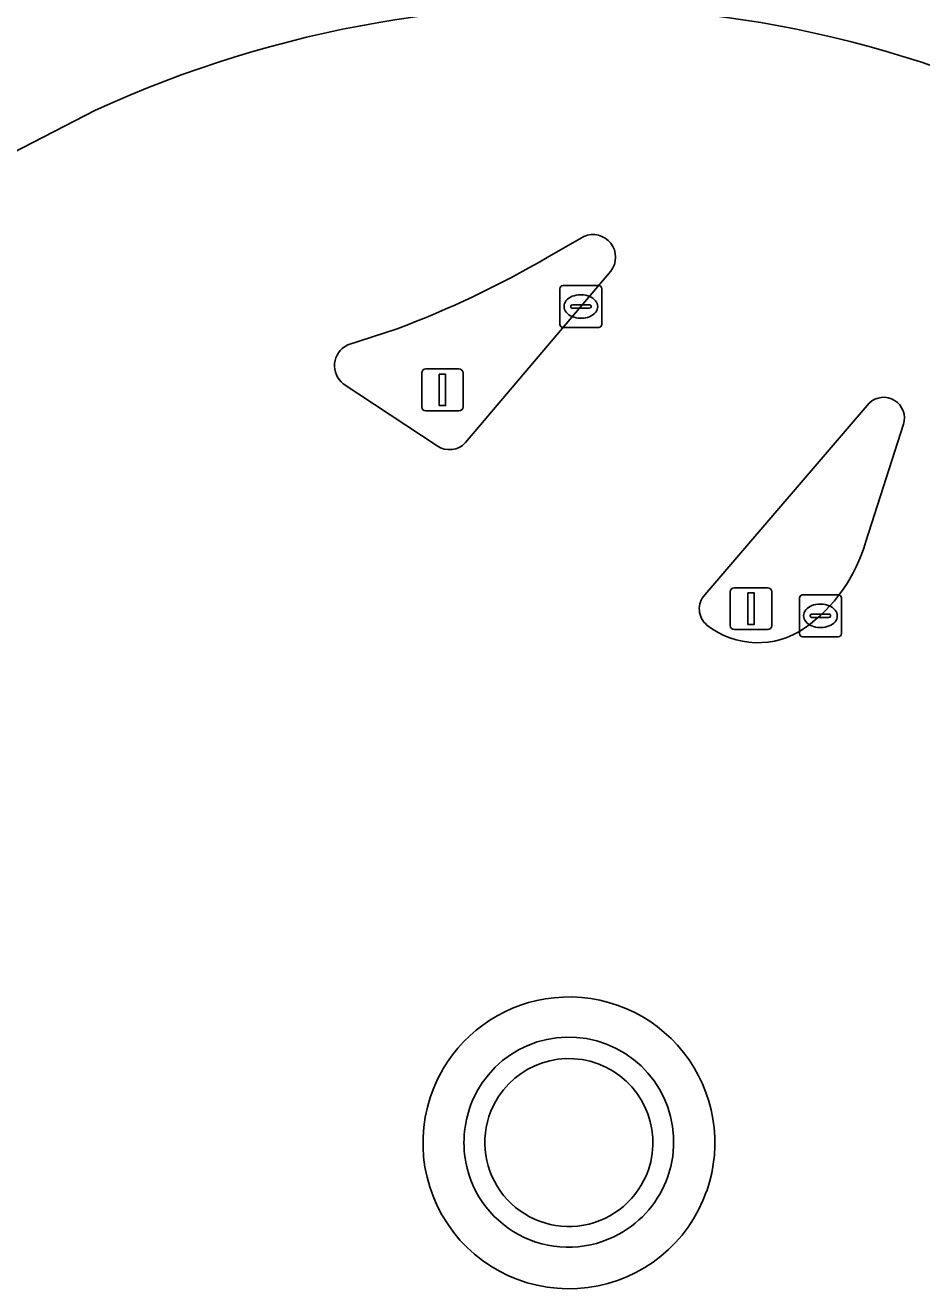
# Model space of a CAD drawing. Extents: x 156412 to 157779, y 382335 to 383768.
# Drawn here: x 157219.38 to 157240.78, y 382692.08 to 382722.24 of the extents above; entities that cross this region are included whole.
import ezdxf

# ---------------------------------------------------------------- set-up
doc = ezdxf.new("R2010")
doc.units = 0
for name, color, linetype in [('IMGEO_Dek', 7, 'Continuous'), ('IMGEO_Fietspad_gesloten', 7, 'Continuous'), ('IMGEO_Hek', 7, 'Continuous'), ('IMGEO_Kolk', 7, 'Continuous'), ('IMGEO_Muur', 7, 'Continuous'), ('IMGEO_Rijbaan_regionaal_gesloten', 7, 'Continuous'), ('IMGEO_Terreindeel_gesloten', 7, 'Continuous'), ('IMGEO_Verkeerseiland_gesloten', 7, 'Continuous'), ('IMGEO_Verkeersregelinstallatiepaal', 7, 'Continuous')]:
    doc.layers.add(name, color=color, linetype=linetype)

msp = doc.modelspace()

# ---------------------------------------------------------------- linework, layer by layer
at = {"layer": 'IMGEO_Dek'}
msp.add_lwpolyline([(157218.823, 382719.054), (157221.059, 382720.21)], dxfattribs=at)
msp.add_arc((157232.379, 382695.579), 27.107, 55.1541, 114.6821, dxfattribs=at)
at = {"layer": 'IMGEO_Fietspad_gesloten'}
msp.add_arc((157232.374, 382695.563), 31.023, 54.4756, 89.0379, dxfattribs=at)
at = {"layer": 'IMGEO_Hek'}
msp.add_arc((157232.374, 382695.563), 31.023, 54.4756, 89.0379, dxfattribs=at)
at = {"layer": 'IMGEO_Kolk'}
for p, q in [((157232.145, 382715.098), (157232.145, 382715.95)), ((157232.22, 382716.024), (157233.072, 382716.024)), ((157232.633, 382715.804), (157232.658, 382715.804)), ((157233.146, 382715.95), (157233.146, 382715.098)), ((157232.404, 382715.518), (157232.404, 382715.53)), ((157232.842, 382715.481), (157232.444, 382715.481)), ((157232.447, 382715.567), (157232.845, 382715.567)), ((157232.888, 382715.53), (157232.888, 382715.518)), ((157232.656, 382715.244), (157232.631, 382715.244)), ((157233.072, 382715.024), (157232.22, 382715.024)), ((157237.864, 382707.717), (157237.864, 382708.569)), ((157237.939, 382708.643), (157238.791, 382708.643)), ((157238.865, 382708.569), (157238.865, 382707.717)), ((157238.352, 382708.423), (157238.377, 382708.423)), ((157238.123, 382708.137), (157238.123, 382708.149)), ((157238.561, 382708.1), (157238.163, 382708.1)), ((157238.166, 382708.186), (157238.564, 382708.186)), ((157238.607, 382708.149), (157238.607, 382708.137)), ((157238.791, 382707.643), (157237.939, 382707.643)), ((157238.375, 382707.863), (157238.35, 382707.863))]:
    msp.add_line(p, q, dxfattribs=at)
for points in [[(157232.145, 382715.098), (157232.145, 382715.95)], [(157232.22, 382716.024), (157233.072, 382716.024)], [(157233.146, 382715.95), (157233.146, 382715.098)], [(157233.072, 382715.024), (157232.22, 382715.024)], [(157237.864, 382707.717), (157237.864, 382708.569)], [(157237.939, 382708.643), (157238.791, 382708.643)], [(157238.865, 382708.569), (157238.865, 382707.717)], [(157238.791, 382707.643), (157237.939, 382707.643)]]:
    msp.add_lwpolyline(points, dxfattribs=at)
for centre, radius, start, end in [((157232.222, 382715.948), 0.0765, 91.552, 178.448), ((157232.222, 382715.948), 0.0765, 91.552, 178.448), ((157233.07, 382715.948), 0.0765, 1.552, 88.448), ((157233.07, 382715.948), 0.0765, 1.552, 88.448), ((157232.444, 382715.527), 0.0403, 85.8775, 175.7526), ((157232.441, 382715.517), 0.0366, 178.938, 274.7102), ((157232.845, 382715.524), 0.043, 264.8664, 352.4533), ((157232.849, 382715.529), 0.0386, 1.7309, 96.639), ((157232.222, 382715.1), 0.0765, 181.552, 268.448), ((157232.222, 382715.1), 0.0765, 181.552, 268.448), ((157233.07, 382715.1), 0.0765, 271.552, 358.448), ((157233.07, 382715.1), 0.0765, 271.552, 358.448), ((157237.941, 382708.567), 0.0765, 91.552, 178.448), ((157237.941, 382708.567), 0.0765, 91.552, 178.448), ((157238.789, 382708.567), 0.0765, 1.552, 88.448), ((157238.789, 382708.567), 0.0765, 1.552, 88.448), ((157238.163, 382708.146), 0.0403, 85.8775, 175.7526), ((157238.16, 382708.136), 0.0366, 178.938, 274.7102), ((157238.564, 382708.143), 0.043, 264.8664, 352.4533), ((157238.568, 382708.148), 0.0386, 1.7309, 96.639), ((157237.941, 382707.719), 0.0765, 181.552, 268.448), ((157237.941, 382707.719), 0.0765, 181.552, 268.448), ((157238.789, 382707.719), 0.0765, 271.552, 358.448), ((157238.789, 382707.719), 0.0765, 271.552, 358.448)]:
    msp.add_arc(centre, radius, start, end, dxfattribs=at)
for centre, major_axis, ratio, start_param, end_param in [((157232.632, 382715.524), (-0.387, 0.002), 0.722429, 4.712389, 7.853982), ((157232.657, 382715.524), (-0.39, 0.002), 0.717154, 1.570796, 4.712389), ((157238.351, 382708.143), (-0.387, 0.002), 0.722429, 4.712389, 7.853982), ((157238.376, 382708.143), (-0.39, 0.002), 0.717154, 1.570796, 4.712389)]:
    msp.add_ellipse(centre, major_axis=major_axis, ratio=ratio, start_param=start_param, end_param=end_param, dxfattribs=at)
at = {"layer": 'IMGEO_Muur'}
for centre, radius, start, end in [((157232.358, 382695.586), 2.503, 340.7034, 157.0209), ((157232.358, 382695.569), 2.007, 341.1587, 157.9699), ((157232.414, 382695.573), 2.559, 157.2306, 190.5716), ((157232.36, 382695.576), 2.007, 158.1628, 340.9658), ((157232.346, 382695.566), 2.491, 190.7028, 299.284), ((157232.357, 382695.587), 2.504, 298.8254, 340.6944)]:
    msp.add_arc(centre, radius, start, end, dxfattribs=at)
at = {"layer": 'IMGEO_Rijbaan_regionaal_gesloten'}
for points in [[(157231.838, 382716.692), (157232.714, 382717.198)], [(157233.361, 382716.369), (157229.893, 382712.276)], [(157227.06, 382714.598), (157228.257, 382714.995)], [(157229.215, 382712.203), (157226.97, 382713.681)], [(157235.605, 382708.647), (157239.527, 382713.218)], [(157240.347, 382712.714), (157239.445, 382709.916)]]:
    msp.add_lwpolyline(points, dxfattribs=at)
for centre, radius, start, end in [((157232.931, 382716.701), 0.543, 322.3251, 113.616), ((157220.253, 382736.511), 22.957, 290.4045, 300.3071), ((157227.315, 382714.11), 0.55, 117.5742, 231.215), ((157239.873, 382712.862), 0.496, 342.6597, 134.1877), ((157229.513, 382712.618), 0.511, 234.3293, 317.9614), ((157235.841, 382710.913), 3.739, 304.9871, 344.5429), ((157235.973, 382708.308), 0.5, 137.3736, 230.663), ((157236.869, 382709.464), 1.963, 231.8185, 304.6401), ((157232.357, 382695.566), 3.48, 95.7983, 149.7288), ((157232.364, 382695.566), 3.481, 340.6774, 95.9239), ((157232.356, 382695.564), 3.48, 149.7049, 277.5583), ((157232.365, 382695.564), 3.479, 277.4089, 340.6951)]:
    msp.add_arc(centre, radius, start, end, dxfattribs=at)
at = {"layer": 'IMGEO_Terreindeel_gesloten'}
msp.add_lwpolyline([(157218.823, 382719.054), (157221.059, 382720.21)], dxfattribs=at)
for centre, radius, start, end in [((157232.374, 382695.563), 31.023, 54.4756, 89.0379), ((157232.379, 382695.579), 27.107, 55.1541, 114.6821), ((157232.358, 382695.569), 2.007, 341.1587, 157.9699), ((157232.36, 382695.576), 2.007, 158.1628, 340.9658)]:
    msp.add_arc(centre, radius, start, end, dxfattribs=at)
at = {"layer": 'IMGEO_Verkeerseiland_gesloten'}
for points in [[(157232.714, 382717.198), (157231.838, 382716.692)], [(157229.893, 382712.276), (157233.361, 382716.369)], [(157228.257, 382714.995), (157227.06, 382714.598)], [(157226.97, 382713.681), (157229.215, 382712.203)], [(157239.527, 382713.218), (157235.605, 382708.647)], [(157239.445, 382709.916), (157240.347, 382712.714)]]:
    msp.add_lwpolyline(points, dxfattribs=at)
for centre, radius, start, end in [((157232.931, 382716.701), 0.543, 322.3251, 113.616), ((157220.253, 382736.511), 22.957, 290.4045, 300.3071), ((157227.315, 382714.11), 0.55, 117.5742, 231.215), ((157239.873, 382712.862), 0.496, 342.6597, 134.1877), ((157229.513, 382712.618), 0.511, 234.3293, 317.9614), ((157235.841, 382710.913), 3.739, 304.9871, 344.5429), ((157235.973, 382708.308), 0.5, 137.3736, 230.663), ((157236.869, 382709.464), 1.963, 231.8185, 304.6401), ((157232.357, 382695.566), 3.48, 95.7983, 149.7288), ((157232.364, 382695.566), 3.481, 340.6774, 95.9239), ((157232.358, 382695.586), 2.503, 340.7034, 157.0209), ((157232.356, 382695.564), 3.48, 149.7049, 277.5583), ((157232.414, 382695.573), 2.559, 157.2306, 190.5716), ((157232.346, 382695.566), 2.491, 190.7028, 299.284), ((157232.357, 382695.587), 2.504, 298.8254, 340.6944), ((157232.365, 382695.564), 3.479, 277.4089, 340.6951)]:
    msp.add_arc(centre, radius, start, end, dxfattribs=at)
at = {"layer": 'IMGEO_Verkeersregelinstallatiepaal'}
for p, q in [((157228.946, 382714.033), (157229.736, 382714.033)), ((157229.736, 382714.033), (157228.946, 382714.033)), ((157228.846, 382713.133), (157228.846, 382713.933)), ((157228.846, 382713.933), (157228.846, 382713.133)), ((157229.836, 382713.933), (157229.836, 382713.133)), ((157229.836, 382713.133), (157229.836, 382713.933)), ((157229.736, 382713.033), (157228.946, 382713.033)), ((157228.946, 382713.033), (157229.736, 382713.033)), ((157236.213, 382707.914), (157236.213, 382708.714)), ((157236.213, 382708.714), (157236.213, 382707.914)), ((157236.313, 382708.814), (157237.103, 382708.814)), ((157237.103, 382708.814), (157236.313, 382708.814)), ((157237.203, 382708.714), (157237.203, 382707.914)), ((157237.203, 382707.914), (157237.203, 382708.714)), ((157237.103, 382707.814), (157236.313, 382707.814)), ((157236.313, 382707.814), (157237.103, 382707.814))]:
    msp.add_line(p, q, dxfattribs=at)
for points in [[(157229.266, 382713.908), (157229.416, 382713.908), (157229.416, 382713.158), (157229.266, 382713.158), (157229.266, 382713.908)], [(157236.633, 382708.689), (157236.783, 382708.689), (157236.783, 382707.939), (157236.633, 382707.939), (157236.633, 382708.689)]]:
    msp.add_lwpolyline(points, dxfattribs=at)
for centre, start, end in [((157228.946, 382713.933), 90, 180), ((157228.946, 382713.933), 90, 180), ((157229.736, 382713.933), 0, 90), ((157229.736, 382713.933), 360, 90), ((157228.946, 382713.133), 180, 270), ((157228.946, 382713.133), 180, 270), ((157229.736, 382713.133), 270, 0), ((157229.736, 382713.133), 270, 0), ((157236.313, 382708.714), 90, 180), ((157236.313, 382708.714), 90, 180), ((157237.103, 382708.714), 0, 90), ((157237.103, 382708.714), 360, 90), ((157236.313, 382707.914), 180, 270), ((157236.313, 382707.914), 180, 270), ((157237.103, 382707.914), 270, 0), ((157237.103, 382707.914), 270, 0)]:
    msp.add_arc(centre, 0.1, start, end, dxfattribs=at)

doc.saveas('drawing.dxf')
